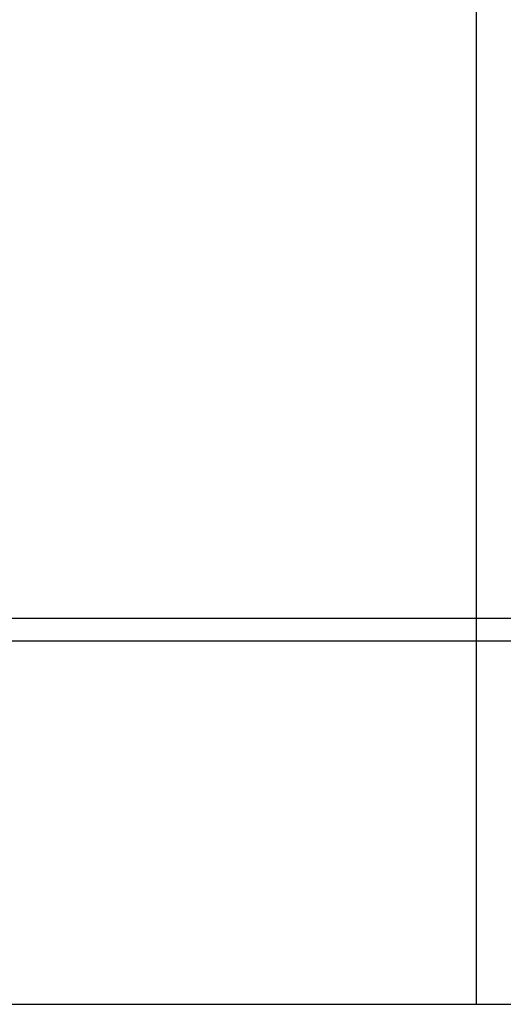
# Model space of a CAD drawing. Header units: millimetres. Extents: x 28600 to 181045, y -399112 to -163690.
# Tile 390 of 482: x 73859 to 73886, y -194640 to -194585. Entities that reach past the tile are written whole.
import ezdxf

# ---------------------------------------------------------------- set-up
doc = ezdxf.new("R2010")
doc.units = ezdxf.units.MM
doc.layers.get('0').update_dxf_attribs({"color": 8})
doc.layers.add('!! 0_ Istn-sciany', color=8, linetype='Continuous')
doc.layers.add('!! 2 ZABUDOWA GK-MDF', color=8, linetype='Continuous')

msp = doc.modelspace()

# ---------------------------------------------------------------- linework, layer by layer
at = {"layer": '!! 0_ Istn-sciany'}
msp.add_lwpolyline([(73814.42327, -194639.5883), (74092.42327, -194639.5883)], dxfattribs=at)
at = {"layer": '!! 2 ZABUDOWA GK-MDF'}
for points in [[(73884.42327, -194502.5883), (73884.42327, -194639.5883)], [(73782.42327, -194618.3383), (74092.42327, -194618.3383)], [(73782.42327, -194619.5883), (74092.42327, -194619.5883)]]:
    msp.add_lwpolyline(points, dxfattribs=at)
msp.add_lwpolyline([(73782.42327, -194619.5883), (73884.42327, -194619.5883)])

doc.saveas('drawing.dxf')
